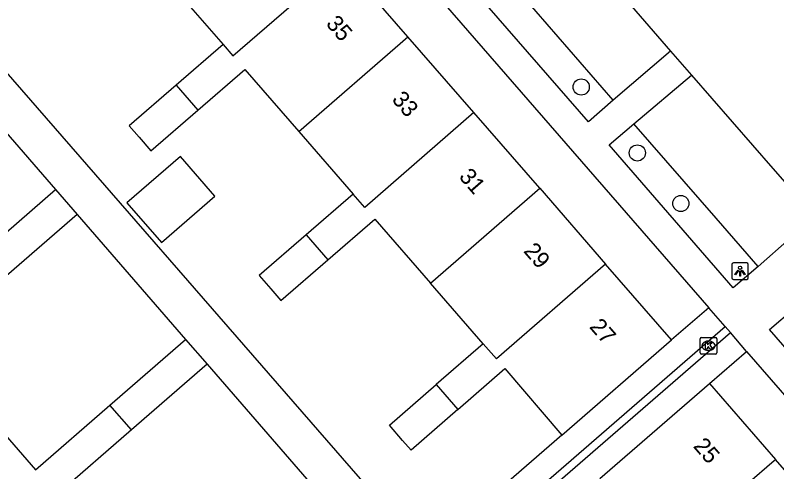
# Model space of a CAD drawing. Extents: x 155888 to 156864, y 383882 to 384671.
# Drawn here: x 156567.31 to 156613.37, y 384038.66 to 384066.28 of the extents above; entities that cross this region are included whole.
import ezdxf

# ---------------------------------------------------------------- set-up
doc = ezdxf.new("R2010")
doc.units = 0
for name, color, linetype in [('IMGEO_Boom', 7, 'Continuous'), ('IMGEO_Kolk', 7, 'Continuous'), ('IMGEO_Lichtpunt', 7, 'Continuous'), ('IMGEO_Pand', 7, 'Continuous'), ('IMGEO_Pand_nummerreeks', 7, 'Continuous'), ('IMGEO_Parkeervlak_open', 7, 'Continuous'), ('IMGEO_Rijbaan_lokaal_gesloten', 7, 'Continuous'), ('IMGEO_Voetpad_open', 7, 'Continuous')]:
    doc.layers.add(name, color=color, linetype=linetype)

msp = doc.modelspace()

# ---------------------------------------------------------------- linework, layer by layer
at = {"layer": 'IMGEO_Boom'}
for centre in [(156601.543, 384061.942), (156604.935, 384057.95), (156607.566, 384054.89)]:
    msp.add_circle(centre, 0.489, dxfattribs=at)
at = {"layer": 'IMGEO_Kolk'}
for p, q in [((156608.737, 384045.856), (156608.737, 384046.708)), ((156608.812, 384046.782), (156609.664, 384046.782)), ((156609.738, 384046.708), (156609.738, 384045.856)), ((156609.225, 384046.562), (156609.25, 384046.562)), ((156609.664, 384045.782), (156608.812, 384045.782)), ((156609.248, 384046.002), (156609.223, 384046.002))]:
    msp.add_line(p, q, dxfattribs=at)
for points in [[(156608.737, 384045.856), (156608.737, 384046.708)], [(156608.812, 384046.782), (156609.664, 384046.782)], [(156609.738, 384046.708), (156609.738, 384045.856)], [(156609.058, 384046.482), (156609.181, 384046.482), (156609.181, 384046.331), (156609.311, 384046.482), (156609.475, 384046.482), (156609.329, 384046.331), (156609.482, 384046.082), (156609.33, 384046.082), (156609.245, 384046.246), (156609.181, 384046.179), (156609.181, 384046.082), (156609.058, 384046.082), (156609.058, 384046.482)], [(156609.664, 384045.782), (156608.812, 384045.782)]]:
    msp.add_lwpolyline(points, dxfattribs=at)
for centre, start, end in [((156608.814, 384046.706), 91.552, 178.448), ((156608.814, 384046.706), 91.552, 178.448), ((156609.662, 384046.706), 1.552, 88.448), ((156609.662, 384046.706), 1.552, 88.448), ((156608.814, 384045.858), 181.552, 268.448), ((156608.814, 384045.858), 181.552, 268.448), ((156609.662, 384045.858), 271.552, 358.448), ((156609.662, 384045.858), 271.552, 358.448)]:
    msp.add_arc(centre, 0.0765, start, end, dxfattribs=at)
for centre, major_axis, ratio, start_param, end_param in [((156609.224, 384046.282), (-0.387, 0.002), 0.722429, 4.712389, 7.853982), ((156609.249, 384046.282), (-0.39, 0.002), 0.717154, 1.570796, 4.712389)]:
    msp.add_ellipse(centre, major_axis=major_axis, ratio=ratio, start_param=start_param, end_param=end_param, dxfattribs=at)
at = {"layer": 'IMGEO_Lichtpunt'}
for p, q in [((156611.552, 384051.296), (156610.744, 384051.296)), ((156611.552, 384051.296), (156610.744, 384051.296)), ((156610.65, 384051.201), (156610.65, 384050.394)), ((156610.65, 384051.201), (156610.65, 384050.394)), ((156611.646, 384050.394), (156611.646, 384051.201)), ((156611.646, 384050.394), (156611.646, 384051.201)), ((156610.744, 384050.3), (156611.552, 384050.3)), ((156610.744, 384050.3), (156611.552, 384050.3))]:
    msp.add_line(p, q, dxfattribs=at)
for points in [[(156611.024, 384050.865), (156611.063, 384050.837), (156610.875, 384050.575), (156610.837, 384050.602), (156611.024, 384050.865)], [(156611.126, 384050.817), (156611.173, 384050.817), (156611.173, 384050.495), (156611.126, 384050.495), (156611.126, 384050.817)], [(156611.236, 384050.837), (156611.274, 384050.864), (156611.461, 384050.602), (156611.422, 384050.574), (156611.236, 384050.837)]]:
    msp.add_lwpolyline(points, dxfattribs=at)
msp.add_circle((156611.149, 384050.999), 0.0994, dxfattribs=at)
for centre, start, end in [((156610.744, 384051.201), 90, 180), ((156610.744, 384051.201), 90, 180), ((156611.552, 384051.201), 0, 90), ((156611.552, 384051.201), 0, 90), ((156610.744, 384050.394), 180, 270), ((156610.744, 384050.394), 180, 270), ((156611.552, 384050.394), 270, 0), ((156611.552, 384050.394), 270, 360)]:
    msp.add_arc(centre, 0.0946, start, end, dxfattribs=at)
at = {"layer": 'IMGEO_Pand'}
for points in [[(156579.882, 384064.517), (156580.483, 384063.825), (156587.084, 384069.561)], [(156591.067, 384064.978), (156587.084, 384069.561)], [(156576.499, 384068.41), (156579.882, 384064.517)], [(156584.465, 384059.242), (156591.067, 384064.978)], [(156595.051, 384060.394), (156591.067, 384064.978)], [(156579.882, 384064.517), (156577.044, 384062.052)], [(156578.356, 384060.543), (156581.193, 384063.008), (156584.465, 384059.242)], [(156577.044, 384062.052), (156574.207, 384059.587), (156574.808, 384058.895), (156575.518, 384058.077), (156578.356, 384060.543)], [(156577.044, 384062.052), (156578.356, 384060.543)], [(156595.051, 384060.394), (156588.447, 384054.657), (156587.749, 384055.461)], [(156599.034, 384055.811), (156595.051, 384060.394)], [(156584.465, 384059.242), (156587.749, 384055.461)], [(156579.383, 384055.333), (156577.3, 384057.73), (156574.068, 384054.922), (156576.151, 384052.525), (156579.383, 384055.333)], [(156592.43, 384050.073), (156599.034, 384055.811)], [(156599.034, 384055.811), (156603.017, 384051.226)], [(156565.173, 384051.756), (156569.748, 384055.729)], [(156569.748, 384055.729), (156571.059, 384054.219)], [(156587.749, 384055.461), (156584.911, 384052.996)], [(156571.059, 384054.219), (156566.484, 384050.246)], [(156586.223, 384051.487), (156589.06, 384053.952), (156592.43, 384050.073)], [(156584.911, 384052.996), (156582.074, 384050.531), (156582.772, 384049.727), (156583.385, 384049.021), (156586.223, 384051.487)], [(156584.911, 384052.996), (156586.223, 384051.487)], [(156603.017, 384051.226), (156596.416, 384045.491), (156595.616, 384046.405)], [(156607.005, 384046.638), (156603.017, 384051.226)], [(156595.616, 384046.405), (156592.43, 384050.073)], [(156573.04, 384042.695), (156577.615, 384046.668)], [(156577.615, 384046.668), (156578.927, 384045.158)], [(156600.378, 384040.878), (156607.005, 384046.638)], [(156595.616, 384046.405), (156592.779, 384043.94)], [(156578.927, 384045.158), (156574.351, 384041.185)], [(156594.09, 384042.431), (156596.927, 384044.896), (156600.378, 384040.878)], [(156594.09, 384042.431), (156591.252, 384039.966), (156590.738, 384040.557), (156589.941, 384041.475), (156592.779, 384043.94)], [(156592.779, 384043.94), (156594.09, 384042.431)], [(156602.674, 384038.239), (156609.299, 384043.999)], [(156609.299, 384043.999), (156613.295, 384039.404)], [(156565.256, 384042.554), (156568.532, 384038.781), (156573.04, 384042.695)], [(156574.351, 384041.185), (156573.04, 384042.695)], [(156574.351, 384041.185), (156569.843, 384037.271)], [(156613.295, 384039.404), (156613.205, 384039.325), (156606.689, 384033.664), (156606.176, 384034.255)], [(156617.274, 384034.828), (156613.295, 384039.404)]]:
    msp.add_lwpolyline(points, dxfattribs=at)
at = {"layer": 'IMGEO_Parkeervlak_open'}
for points in [[(156603.477, 384061.151), (156596.818, 384068.832)], [(156612.242, 384051.077), (156609.695, 384053.999), (156604.722, 384059.704)]]:
    msp.add_lwpolyline(points, dxfattribs=at)
at = {"layer": 'IMGEO_Rijbaan_lokaal_gesloten'}
for points in [[(156600.266, 384071.831), (156606.948, 384064.118)], [(156606.948, 384064.118), (156608.204, 384062.662)], [(156608.204, 384062.662), (156613.133, 384057.006), (156614.29, 384055.679), (156615.678, 384054.06)]]:
    msp.add_lwpolyline(points, dxfattribs=at)
at = {"layer": 'IMGEO_Voetpad_open'}
for points in [[(156577.371, 384085.262), (156609.255, 384048.581)], [(156592.123, 384033.709), (156560.241, 384070.368), (156568.505, 384077.555)], [(156603.477, 384061.151), (156601.979, 384059.84), (156595.295, 384067.53), (156596.818, 384068.832)], [(156606.948, 384064.118), (156603.477, 384061.151)], [(156563.192, 384063.279), (156569.748, 384055.729)], [(156604.722, 384059.704), (156608.204, 384062.662)], [(156612.242, 384051.077), (156610.737, 384049.787), (156603.227, 384058.448), (156604.722, 384059.704)], [(156571.059, 384054.219), (156577.615, 384046.668)], [(156615.678, 384054.06), (156614.168, 384052.776), (156612.242, 384051.077)], [(156609.255, 384048.581), (156607.005, 384046.638)], [(156610.251, 384047.438), (156609.255, 384048.581)], [(156621.82, 384040.051), (156620.318, 384038.756), (156612.922, 384047.266), (156614.431, 384048.566)], [(156571.643, 384013.927), (156610.251, 384047.438)], [(156571.955, 384013.575), (156610.564, 384047.077)], [(156610.564, 384047.077), (156610.251, 384047.438)], [(156611.545, 384045.94), (156610.564, 384047.077)], [(156609.299, 384043.999), (156611.545, 384045.94)], [(156611.545, 384045.94), (156647.359, 384004.761)], [(156578.927, 384045.158), (156585.482, 384037.608)], [(156600.378, 384040.878), (156592.123, 384033.709)]]:
    msp.add_lwpolyline(points, dxfattribs=at)

# ---------------------------------------------------------------- texts
at = {"layer": 'IMGEO_Pand_nummerreeks'}
for s, rotation, p in [('35', 310.9949, (156586.059, 384065.742)), ('33', 310.9949, (156590.043, 384061.157)), ('31', 310.9949, (156594.101, 384056.487)), ('29', 310.9949, (156598.012, 384051.988)), ('27', 310.9949, (156601.996, 384047.403)), ('25', 311.0064, (156608.272, 384040.183))]:
    msp.add_text(s, height=1, rotation=rotation, dxfattribs=at).set_placement(p)

doc.saveas('drawing.dxf')
